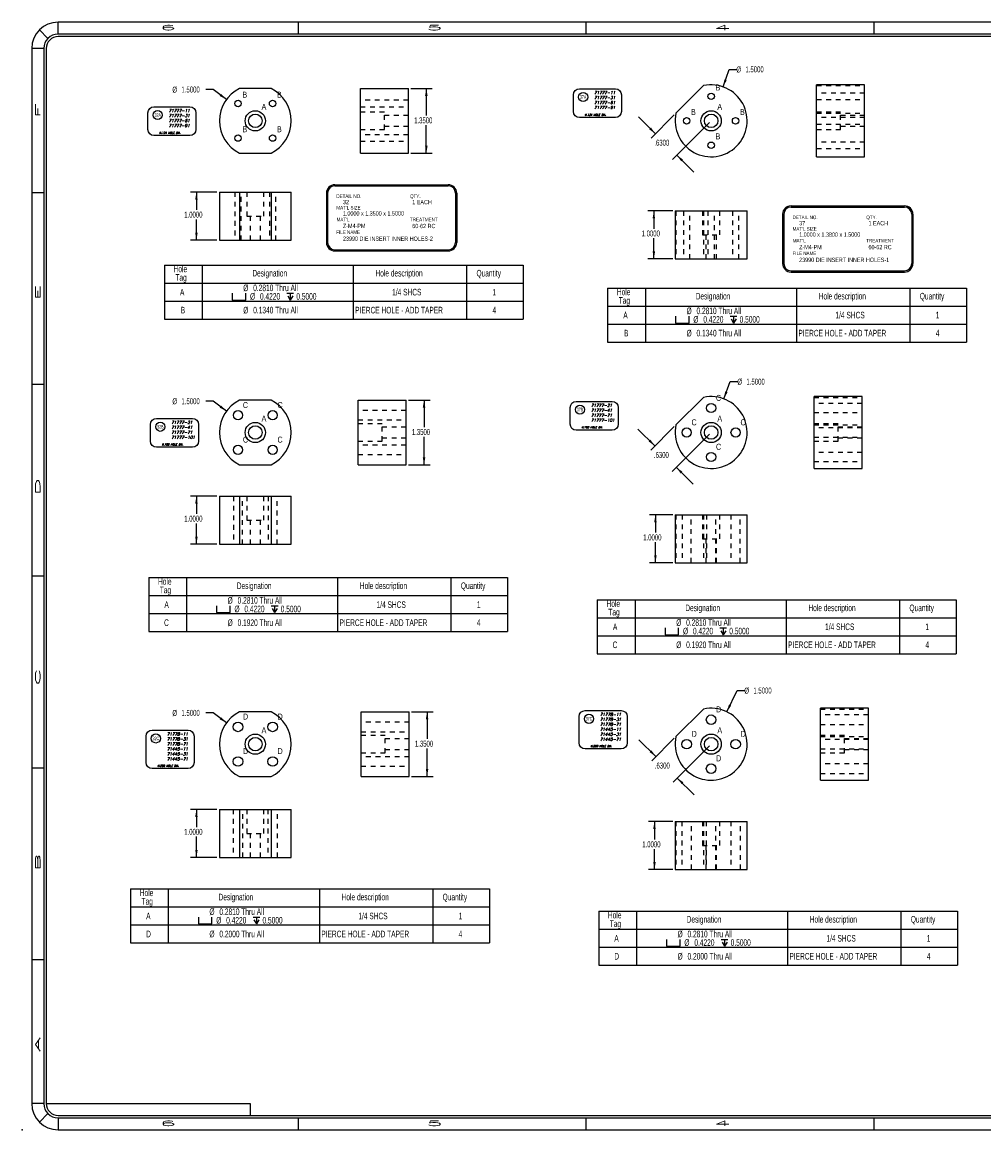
# Model space of a CAD drawing. Header units: inches. Extents: x 220 to 877, y 4 to 174.
# Tile 383 of 656: x 449 to 469, y 38 to 61. Entities that reach past the tile are written whole.
import ezdxf

# ---------------------------------------------------------------- set-up
doc = ezdxf.new("R2010")
doc.units = ezdxf.units.IN
doc.header["$LTSCALE"] = 0.5
doc.header["$MEASUREMENT"] = 0
doc.linetypes.add('HIDDEN', pattern=[0.225, 0.15, -0.075])
for name, color, linetype in [('APP-M-S', 30, 'Continuous'), ('SID-M-D', 42, 'Continuous'), ('SID-M-H', 4, 'HIDDEN'), ('SID-M-M', 233, 'Continuous'), ('SID-M-S', 105, 'Continuous')]:
    doc.layers.add(name, color=color, linetype=linetype)
doc.styles.add('I', font='ITALIC.SHX')
doc.styles.add('R', font='ROMAND.SHX')
doc.styles.add('SLDTEXTSTYLE0', font='TXT', dxfattribs={"width": 0.595745})

# ---------------------------------------------------------------- blocks, each defined once
blk = doc.blocks.new('*U9')
at = {"layer": 'SID-M-D'}
blk.add_point((-34.75, -0.55), dxfattribs=at)
at = {"layer": 'SID-M-S'}
for p, q in [((0, 22.55), (-34, 22.55)), ((-34, 22.3), (-34, 22.55)), ((-29, 22.55), (-29, 22.3)), ((-23, 22.55), (-23, 22.3)), ((-17, 22.55), (-17, 22.3)), ((-34.212, 22.212), (-34.389, 22.389)), ((0, 22.3), (-34, 22.3)), ((0, 22.25), (-34, 22.25)), ((-34.3, 22), (-34.55, 22)), ((-34.55, 22), (-34.55, 0)), ((-34.3, 22), (-34.3, 0)), ((-34.25, 22), (-34.25, 0)), ((-34.55, 19), (-34.3, 19)), ((-34.55, 15), (-34.3, 15)), ((-34.55, 11), (-34.3, 11)), ((-34.55, 7), (-34.3, 7)), ((-34.55, 3), (-34.3, 3)), ((-34.3, 0), (-34.55, 0)), ((-34.212, -0.212), (-34.389, -0.389)), ((-34.25, 0), (-30, 0)), ((-30, 0), (-30, -0.25)), ((-34, -0.25), (0, -0.25)), ((-34, -0.3), (0, -0.3)), ((-34, -0.3), (-34, -0.55)), ((-29, -0.3), (-29, -0.55)), ((-23, -0.3), (-23, -0.55)), ((-17, -0.3), (-17, -0.55)), ((-34, -0.55), (0, -0.55))]:
    blk.add_line(p, q, dxfattribs=at)
for centre, radius, start, end in [((-34, 22), 0.55, 90, 180), ((-34, 22), 0.3, 90, 180), ((-34, 22), 0.25, 90, 180), ((-34, 0), 0.55, 180, 270), ((-34, 0), 0.3, 180, 270), ((-34, 0), 0.25, 180, 270)]:
    blk.add_arc(centre, radius, start, end, dxfattribs=at)
at = {"layer": 'SID-M-D', "style": 'R', "width": 4}
for s, p in [('6', (-31.882, 22.386)), ('5', (-26.327, 22.386)), ('4', (-20.327, 22.386)), ('6', (-31.882, -0.464)), ('5', (-26.327, -0.464)), ('4', (-20.327, -0.464))]:
    blk.add_text(s, height=0.1, dxfattribs=at).set_placement(p)
for s, p in [('F', (-34.374, 20.547)), ('E', (-34.374, 16.743)), ('D', (-34.374, 12.681)), ('C', (-34.374, 8.715)), ('B', (-34.374, 4.846)), ('A', (-34.374, 1.074))]:
    blk.add_text(s, height=0.1, rotation=90, dxfattribs=at).set_placement(p)
blk = doc.blocks.new('SW_SYMBOL_HOLE_SPOT')
at = {"layer": 'SID-M-D', "color": 0}
for p, q in [((0, 34.4), (0, 3)), ((0, 3), (63, 3)), ((63, 3), (63, 34.4))]:
    blk.add_line(p, q, dxfattribs=at)
blk = doc.blocks.new('SW_SYMBOL_HOLE_DEPTH')
at = {"layer": 'SID-M-D', "color": 0}
for p, q in [((0, 34.4), (31.5, 34.4)), ((3.9, 21.9), (15.7, 3)), ((15.7, 34.4), (15.7, 3)), ((27.6, 21.9), (15.7, 3))]:
    blk.add_line(p, q, dxfattribs=at)

msp = doc.modelspace()

# ---------------------------------------------------------------- linework, layer by layer
at = {"layer": 'SID-M-D'}
for p, q in [((463.70979, 59.50157), (463.83806, 59.86664)), ((463.83806, 59.86664), (463.98806, 59.86664)), ((453.07945, 59.44686), (452.92945, 59.44686)), ((453.35843, 59.24029), (453.07945, 59.44686)), ((457.20154, 59.46897), (457.6504, 59.46897)), ((457.5254, 59.46897), (457.5254, 58.90398)), ((462.6926, 58.91635), (462.21193, 58.43568)), ((457.5254, 58.11897), (457.5254, 58.70554)), ((462.30032, 58.52407), (461.94677, 58.87762)), ((463.42583, 58.75862), (462.65741, 57.9902)), ((457.20154, 58.11897), (457.6504, 58.11897)), ((462.7458, 58.07859), (463.09935, 57.72504)), ((453.16118, 57.3055), (452.6087, 57.3055)), ((452.7337, 57.3055), (452.7337, 56.93753)), ((455.61708, 57.46204), (457.98307, 57.46204)), ((455.61708, 57.43704), (457.98307, 57.43704)), ((455.44208, 57.28704), (455.44208, 56.25652)), ((455.46708, 57.28704), (455.46708, 56.25652)), ((458.13307, 57.28704), (458.13307, 56.25652)), ((458.15807, 57.28704), (458.15807, 56.25652)), ((462.66118, 56.91474), (462.14245, 56.91474)), ((462.26745, 56.91474), (462.26745, 56.54473)), ((464.951, 56.84625), (464.951, 55.81573)), ((464.976, 56.84625), (464.976, 55.81573)), ((465.126, 57.02125), (467.49198, 57.02125)), ((465.126, 56.99625), (467.49198, 56.99625)), ((467.64198, 56.84625), (467.64198, 55.81573)), ((467.66698, 56.84625), (467.66698, 55.81573)), ((452.7337, 56.3055), (452.7337, 56.7391)), ((453.16118, 56.3055), (452.6087, 56.3055)), ((462.26745, 55.91474), (462.26745, 56.34629)), ((455.61708, 56.10652), (457.98307, 56.10652)), ((455.61708, 56.08152), (457.98307, 56.08152)), ((462.66118, 55.91474), (462.14245, 55.91474)), ((465.126, 55.66573), (467.49198, 55.66573)), ((465.126, 55.64073), (467.49198, 55.64073)), ((463.72455, 52.99621), (463.85914, 53.35508)), ((463.85914, 53.35508), (464.00914, 53.35508)), ((453.07945, 52.94686), (452.92945, 52.94686)), ((453.35843, 52.74029), (453.07945, 52.94686)), ((457.15423, 52.96897), (457.60308, 52.96897)), ((457.47808, 52.96897), (457.47808, 52.40398)), ((462.2896, 52.01334), (461.93605, 52.3669)), ((462.6926, 52.41635), (462.20121, 51.92496)), ((463.42583, 52.25862), (462.64669, 51.47948)), ((457.47808, 51.61897), (457.47808, 52.20554)), ((457.15423, 51.61897), (457.60308, 51.61897)), ((462.73508, 51.56787), (463.08863, 51.21431)), ((453.16118, 50.96566), (452.6087, 50.96566)), ((452.7337, 50.96566), (452.7337, 50.5977)), ((452.7337, 49.96566), (452.7337, 50.39926)), ((462.66118, 50.57885), (462.17509, 50.57885)), ((462.30009, 50.57885), (462.30009, 50.20654)), ((453.16118, 49.96566), (452.6087, 49.96566)), ((462.30009, 49.57885), (462.30009, 50.0081)), ((462.66118, 49.57885), (462.17509, 49.57885)), ((463.78813, 46.46896), (464.00342, 46.91343)), ((464.00342, 46.91343), (464.15342, 46.91343)), ((453.07945, 46.44686), (452.92945, 46.44686)), ((453.35843, 46.24029), (453.07945, 46.44686)), ((457.21701, 46.46897), (457.66586, 46.46897)), ((457.54086, 46.46897), (457.54086, 45.90398)), ((462.31079, 45.53454), (461.95724, 45.88809)), ((462.6926, 45.91635), (462.2224, 45.44615)), ((463.42583, 45.75862), (462.66788, 45.00067)), ((457.54086, 45.11897), (457.54086, 45.70554)), ((457.21701, 45.11897), (457.66586, 45.11897)), ((462.75627, 45.08906), (463.10982, 44.73551)), ((453.16118, 44.43428), (452.6087, 44.43428)), ((452.7337, 44.43428), (452.7337, 44.06632)), ((462.66118, 44.18272), (462.15548, 44.18272)), ((462.28048, 44.18272), (462.28048, 43.80552)), ((452.7337, 43.43428), (452.7337, 43.86789)), ((453.16118, 43.43428), (452.6087, 43.43428)), ((462.28048, 43.18272), (462.28048, 43.60708)), ((462.66118, 43.18272), (462.15548, 43.18272))]:
    msp.add_line(p, q, dxfattribs=at)
at = {"layer": 'SID-M-D', "color": 0}
for p, q in [((452.06541, 55.78456), (459.54572, 55.78456)), ((452.06541, 55.78456), (452.06541, 54.65956)), ((452.85281, 55.78456), (452.85281, 54.65956)), ((456.00241, 55.78456), (456.00241, 54.65956)), ((458.36462, 55.78456), (458.36462, 54.65956)), ((459.54572, 55.78456), (459.54572, 54.65956)), ((452.06541, 55.40956), (459.54572, 55.40956)), ((461.30477, 55.30513), (468.78509, 55.30513)), ((461.30477, 55.30513), (461.30477, 54.18013)), ((462.09218, 55.30513), (462.09218, 54.18013)), ((465.24178, 55.30513), (465.24178, 54.18013)), ((467.60399, 55.30513), (467.60399, 54.18013)), ((468.78509, 55.30513), (468.78509, 54.18013)), ((452.06541, 55.03456), (459.54572, 55.03456)), ((461.30477, 54.93013), (468.78509, 54.93013)), ((452.06541, 54.65956), (459.54572, 54.65956)), ((461.30477, 54.55513), (468.78509, 54.55513)), ((461.30477, 54.18013), (468.78509, 54.18013)), ((451.74029, 49.267), (459.2206, 49.267)), ((451.74029, 49.267), (451.74029, 48.142)), ((452.52769, 49.267), (452.52769, 48.142)), ((455.67729, 49.267), (455.67729, 48.142)), ((458.0395, 49.267), (458.0395, 48.142)), ((459.2206, 49.267), (459.2206, 48.142)), ((451.74029, 48.892), (459.2206, 48.892)), ((461.08908, 48.80513), (468.5694, 48.80513)), ((461.08908, 48.80513), (461.08908, 47.68013)), ((461.87648, 48.80513), (461.87648, 47.68013)), ((465.02609, 48.80513), (465.02609, 47.68013)), ((467.38829, 48.80513), (467.38829, 47.68013)), ((468.5694, 48.80513), (468.5694, 47.68013)), ((451.74029, 48.517), (459.2206, 48.517)), ((461.08908, 48.43013), (468.5694, 48.43013)), ((451.74029, 48.142), (459.2206, 48.142)), ((461.08908, 48.05513), (468.5694, 48.05513)), ((461.08908, 47.68013), (468.5694, 47.68013)), ((451.36029, 42.77438), (458.84061, 42.77438)), ((451.36029, 42.77438), (451.36029, 41.64938)), ((452.14769, 42.77438), (452.14769, 41.64938)), ((455.2973, 42.77438), (455.2973, 41.64938)), ((457.6595, 42.77438), (457.6595, 41.64938)), ((458.84061, 42.77438), (458.84061, 41.64938)), ((451.36029, 42.39938), (458.84061, 42.39938)), ((461.11774, 42.30955), (468.59805, 42.30955)), ((461.11774, 42.30955), (461.11774, 41.18455)), ((461.90514, 42.30955), (461.90514, 41.18455)), ((465.05474, 42.30955), (465.05474, 41.18455)), ((467.41695, 42.30955), (467.41695, 41.18455)), ((468.59805, 42.30955), (468.59805, 41.18455)), ((451.36029, 42.02438), (458.84061, 42.02438)), ((461.11774, 41.93455), (468.59805, 41.93455)), ((451.36029, 41.64938), (458.84061, 41.64938)), ((461.11774, 41.55955), (468.59805, 41.55955)), ((461.11774, 41.18455), (468.59805, 41.18455))]:
    msp.add_line(p, q, dxfattribs=at)
at = {"layer": 'SID-M-D'}
for centre, radius, start, end in [((455.61708, 57.28704), 0.175, 90, 180), ((455.61708, 57.28704), 0.15, 90, 180), ((457.98307, 57.28704), 0.175, 0, 90), ((457.98307, 57.28704), 0.15, 0, 90), ((465.126, 56.84625), 0.175, 90, 180), ((465.126, 56.84625), 0.15, 90, 180), ((467.49198, 56.84625), 0.175, 0, 90), ((467.49198, 56.84625), 0.15, 0, 90), ((455.61708, 56.25652), 0.175, 180, 270), ((455.61708, 56.25652), 0.15, 180, 270), ((457.98307, 56.25652), 0.15, 270, 0), ((457.98307, 56.25652), 0.175, 270, 0), ((465.126, 55.81573), 0.175, 180, 270), ((465.126, 55.81573), 0.15, 180, 270), ((467.49198, 55.81573), 0.15, 270, 0), ((467.49198, 55.81573), 0.175, 270, 0)]:
    msp.add_arc(centre, radius, start, end, dxfattribs=at)
for points in [[(463.70979, 59.50157), (463.78603, 59.64013), (463.73697, 59.65737)], [(457.5254, 59.46897), (457.4994, 59.31297), (457.5514, 59.31297)], [(453.35843, 59.24029), (453.24853, 59.35401), (453.21759, 59.31222)], [(462.30032, 58.52407), (462.2084, 58.65276), (462.17163, 58.61599)], [(457.5254, 58.11897), (457.5514, 58.27497), (457.4994, 58.27497)], [(462.7458, 58.07859), (462.83772, 57.9499), (462.87449, 57.98666)], [(452.7337, 57.3055), (452.7077, 57.1495), (452.7597, 57.1495)], [(462.26745, 56.91474), (462.24145, 56.75874), (462.29345, 56.75874)], [(452.7337, 56.3055), (452.7597, 56.4615), (452.7077, 56.4615)], [(462.26745, 55.91474), (462.29345, 56.07074), (462.24145, 56.07074)], [(463.72455, 52.99621), (463.80367, 53.13315), (463.75499, 53.15141)], [(457.47808, 52.96897), (457.45208, 52.81297), (457.50408, 52.81297)], [(453.35843, 52.74029), (453.24853, 52.85401), (453.21759, 52.81222)], [(462.2896, 52.01334), (462.19767, 52.14204), (462.16091, 52.10527)], [(457.47808, 51.61897), (457.50408, 51.77497), (457.45208, 51.77497)], [(462.73508, 51.56787), (462.827, 51.43917), (462.86377, 51.47594)], [(452.7337, 50.96566), (452.7077, 50.80966), (452.7597, 50.80966)], [(462.30009, 50.57885), (462.27409, 50.42285), (462.32609, 50.42285)], [(452.7337, 49.96566), (452.7597, 50.12166), (452.7077, 50.12166)], [(462.30009, 49.57885), (462.32609, 49.73485), (462.27409, 49.73485)], [(457.54086, 46.46897), (457.51486, 46.31297), (457.56686, 46.31297)], [(463.78813, 46.46896), (463.87954, 46.59802), (463.83274, 46.62069)], [(453.35843, 46.24029), (453.24853, 46.35401), (453.21759, 46.31222)], [(462.31079, 45.53454), (462.21887, 45.66323), (462.1821, 45.62646)], [(457.54086, 45.11897), (457.56686, 45.27497), (457.51486, 45.27497)], [(462.75627, 45.08906), (462.84819, 44.96037), (462.88496, 44.99713)], [(452.7337, 44.43428), (452.7077, 44.27828), (452.7597, 44.27828)], [(462.28048, 44.18272), (462.25448, 44.02672), (462.30648, 44.02672)], [(452.7337, 43.43428), (452.7597, 43.59028), (452.7077, 43.59028)], [(462.28048, 43.18272), (462.30648, 43.33872), (462.25448, 43.33872)]]:
    msp.add_solid(points, dxfattribs=at)
at = {"layer": 'SID-M-H'}
for p, q in [((465.66046, 59.5272), (466.66046, 59.5272)), ((466.66046, 59.37097), (465.66046, 59.37097)), ((457.15154, 59.2216), (456.15154, 59.2216)), ((465.66046, 59.23697), (466.66046, 59.23697)), ((456.15154, 59.0876), (457.15154, 59.0876)), ((456.65154, 58.97347), (456.15154, 58.97347)), ((456.65154, 58.61447), (456.65154, 58.97347)), ((466.16046, 58.97347), (465.66046, 58.97347)), ((465.66046, 58.9517), (466.66046, 58.9517)), ((466.16046, 58.61447), (466.16046, 58.97347)), ((457.15154, 58.90447), (456.65154, 58.90447)), ((456.65154, 58.68347), (457.15154, 58.68347)), ((466.66046, 58.86097), (465.66046, 58.86097)), ((465.66046, 58.72697), (466.66046, 58.72697)), ((466.66046, 58.90447), (466.16046, 58.90447)), ((466.16046, 58.68347), (466.66046, 58.68347)), ((456.15154, 58.61447), (456.65154, 58.61447)), ((457.15154, 58.50035), (456.15154, 58.50035)), ((465.66046, 58.61447), (466.16046, 58.61447)), ((456.15154, 58.36635), (457.15154, 58.36635)), ((466.66046, 58.35097), (465.66046, 58.35097)), ((465.66046, 58.21697), (466.66046, 58.21697)), ((453.53356, 57.3055), (453.53356, 56.3055)), ((453.66756, 56.3055), (453.66756, 57.3055)), ((453.78168, 57.3055), (453.78168, 56.8055)), ((454.14068, 56.8055), (454.14068, 57.3055)), ((454.25481, 57.3055), (454.25481, 56.3055)), ((454.38881, 56.3055), (454.38881, 57.3055)), ((462.72796, 56.91474), (462.72796, 55.91474)), ((462.88418, 56.91474), (462.88418, 55.91474)), ((463.01818, 55.91474), (463.01818, 56.91474)), ((463.28168, 56.91474), (463.28168, 56.41474)), ((463.30346, 56.91474), (463.30346, 55.91474)), ((463.39418, 56.91474), (463.39418, 55.91474)), ((463.52818, 55.91474), (463.52818, 56.91474)), ((463.64068, 56.41474), (463.64068, 56.91474)), ((463.90418, 56.91474), (463.90418, 55.91474)), ((464.03818, 55.91474), (464.03818, 56.91474)), ((453.78168, 56.8055), (454.14068, 56.8055)), ((453.85068, 56.8055), (453.85068, 56.3055)), ((454.07168, 56.3055), (454.07168, 56.8055)), ((463.28168, 56.41474), (463.64068, 56.41474)), ((463.35068, 56.41474), (463.35068, 55.91474)), ((463.57168, 55.91474), (463.57168, 56.41474)), ((465.60665, 53.0272), (466.60665, 53.0272)), ((466.60665, 52.89997), (465.60665, 52.89997)), ((457.10423, 52.7506), (456.10423, 52.7506)), ((465.60665, 52.70797), (466.60665, 52.70797)), ((456.10423, 52.5586), (457.10423, 52.5586)), ((456.60423, 52.47347), (456.10423, 52.47347)), ((456.60423, 52.11447), (456.60423, 52.47347)), ((466.10665, 52.47347), (465.60665, 52.47347)), ((465.60665, 52.4517), (466.60665, 52.4517)), ((466.10665, 52.11447), (466.10665, 52.47347)), ((457.10423, 52.40447), (456.60423, 52.40447)), ((466.60665, 52.38997), (465.60665, 52.38997)), ((466.60665, 52.40447), (466.10665, 52.40447)), ((456.10423, 52.11447), (456.60423, 52.11447)), ((457.10423, 52.02935), (456.10423, 52.02935)), ((456.60423, 52.18347), (457.10423, 52.18347)), ((465.60665, 52.19797), (466.60665, 52.19797)), ((465.60665, 52.11447), (466.10665, 52.11447)), ((466.10665, 52.18347), (466.60665, 52.18347)), ((456.10423, 51.83735), (457.10423, 51.83735)), ((466.60665, 51.87997), (465.60665, 51.87997)), ((465.60665, 51.68797), (466.60665, 51.68797)), ((453.50456, 50.96566), (453.50456, 49.96566)), ((453.69656, 49.96566), (453.69656, 50.96566)), ((453.78168, 50.96566), (453.78168, 50.46566)), ((454.14068, 50.46566), (454.14068, 50.96566)), ((454.22581, 50.96566), (454.22581, 49.96566)), ((454.41781, 49.96566), (454.41781, 50.96566)), ((453.78168, 50.46566), (454.14068, 50.46566)), ((453.85068, 50.46566), (453.85068, 49.96566)), ((454.07168, 49.96566), (454.07168, 50.46566)), ((462.72796, 50.57885), (462.72796, 49.57885)), ((462.85518, 50.57885), (462.85518, 49.57885)), ((463.04718, 49.57885), (463.04718, 50.57885)), ((463.28168, 50.57885), (463.28168, 50.07885)), ((463.30346, 50.57885), (463.30346, 49.57885)), ((463.36518, 50.57885), (463.36518, 49.57885)), ((463.55718, 49.57885), (463.55718, 50.57885)), ((463.64068, 50.07885), (463.64068, 50.57885)), ((463.87518, 50.57885), (463.87518, 49.57885)), ((464.06718, 49.57885), (464.06718, 50.57885)), ((463.28168, 50.07885), (463.64068, 50.07885)), ((463.35068, 50.07885), (463.35068, 49.57885)), ((463.57168, 49.57885), (463.57168, 50.07885)), ((465.73957, 46.5272), (466.73957, 46.5272)), ((457.16701, 46.2546), (456.16701, 46.2546)), ((466.73957, 46.40397), (465.73957, 46.40397)), ((465.73957, 46.20397), (466.73957, 46.20397)), ((456.16701, 46.0546), (457.16701, 46.0546)), ((456.66701, 45.97347), (456.16701, 45.97347)), ((456.66701, 45.61447), (456.66701, 45.97347)), ((466.23957, 45.97347), (465.73957, 45.97347)), ((466.23957, 45.61447), (466.23957, 45.97347)), ((457.16701, 45.90447), (456.66701, 45.90447)), ((465.73957, 45.9517), (466.73957, 45.9517)), ((466.73957, 45.89397), (465.73957, 45.89397)), ((466.73957, 45.90447), (466.23957, 45.90447)), ((456.16701, 45.61447), (456.66701, 45.61447)), ((457.16701, 45.53335), (456.16701, 45.53335)), ((456.66701, 45.68347), (457.16701, 45.68347)), ((465.73957, 45.69397), (466.73957, 45.69397)), ((465.73957, 45.61447), (466.23957, 45.61447)), ((466.23957, 45.68347), (466.73957, 45.68347)), ((456.16701, 45.33335), (457.16701, 45.33335)), ((466.73957, 45.38397), (465.73957, 45.38397)), ((465.73957, 45.18397), (466.73957, 45.18397)), ((453.50056, 44.43428), (453.50056, 43.43428)), ((453.70056, 43.43428), (453.70056, 44.43428)), ((453.78168, 44.43428), (453.78168, 43.93428)), ((454.14068, 43.93428), (454.14068, 44.43428)), ((454.22181, 44.43428), (454.22181, 43.43428)), ((454.42181, 43.43428), (454.42181, 44.43428)), ((462.72796, 44.18272), (462.72796, 43.18272)), ((462.85118, 44.18272), (462.85118, 43.18272)), ((463.05118, 43.18272), (463.05118, 44.18272)), ((463.28168, 44.18272), (463.28168, 43.68272)), ((463.30346, 44.18272), (463.30346, 43.18272)), ((463.36118, 44.18272), (463.36118, 43.18272)), ((463.56118, 43.18272), (463.56118, 44.18272)), ((463.64068, 43.68272), (463.64068, 44.18272)), ((463.87118, 44.18272), (463.87118, 43.18272)), ((464.07118, 43.18272), (464.07118, 44.18272)), ((453.78168, 43.93428), (454.14068, 43.93428)), ((453.85068, 43.93428), (453.85068, 43.43428)), ((454.07168, 43.43428), (454.07168, 43.93428)), ((463.28168, 43.68272), (463.64068, 43.68272)), ((463.35068, 43.68272), (463.35068, 43.18272)), ((463.57168, 43.18272), (463.57168, 43.68272))]:
    msp.add_line(p, q, dxfattribs=at)
at = {"layer": 'SID-M-M'}
for points in [[(460.5901, 58.98738), (460.5901, 59.33738, -0.41421356), (460.7151, 59.46238), (461.4651, 59.46238, -0.41421356), (461.5901, 59.33738), (461.5901, 58.98738, -0.41421356), (461.4651, 58.86238), (460.7151, 58.86238, -0.41421356)], [(451.72305, 58.61111), (451.72305, 58.96111, -0.41421356), (451.84805, 59.08611), (452.59805, 59.08611, -0.41421356), (452.72305, 58.96111), (452.72305, 58.61111, -0.41421356), (452.59805, 58.48611), (451.84805, 58.48611, -0.41421356)], [(460.52477, 52.46811), (460.52477, 52.81811, -0.41421356), (460.64977, 52.94311), (461.39977, 52.94311, -0.41421356), (461.52477, 52.81811), (461.52477, 52.46811, -0.41421356), (461.39977, 52.34311), (460.64977, 52.34311, -0.41421356)], [(451.77707, 52.11111), (451.77707, 52.46111, -0.41421356), (451.90207, 52.58611), (452.65207, 52.58611, -0.41421356), (452.77707, 52.46111), (452.77707, 52.11111, -0.41421356), (452.65207, 51.98611), (451.90207, 51.98611, -0.41421356)], [(460.71142, 45.82047), (460.71142, 46.37047, -0.41421356), (460.83642, 46.49547), (461.58642, 46.49547, -0.41421356), (461.71142, 46.37047), (461.71142, 45.82047, -0.41421356), (461.58642, 45.69547), (460.83642, 45.69547, -0.41421356)], [(451.68495, 45.41111), (451.68495, 45.96111, -0.41421356), (451.80995, 46.08611), (452.55995, 46.08611, -0.41421356), (452.68495, 45.96111), (452.68495, 45.41111, -0.41421356), (452.55995, 45.28611), (451.80995, 45.28611, -0.41421356)]]:
    msp.add_lwpolyline(points, format="xyb", close=True, dxfattribs=at)
for centre in [(460.79338, 59.29013), (451.92632, 58.91386), (460.72805, 52.77087), (451.98035, 52.41386), (460.9147, 46.32322), (451.88822, 45.91386)]:
    msp.add_circle(centre, 0.09531, dxfattribs=at)
at = {"layer": 'SID-M-S'}
for p, q in [((454.2881, 59.46897), (453.63427, 59.46897)), ((456.15154, 58.11897), (456.15154, 59.46897)), ((456.15154, 59.46897), (457.15154, 59.46897)), ((457.15154, 58.11897), (457.15154, 59.46897)), ((463.30346, 59.5272), (462.72796, 58.9517)), ((466.66046, 59.54397), (465.66046, 59.54397)), ((465.66046, 58.04397), (465.66046, 59.54397)), ((466.66046, 58.04397), (466.66046, 59.54397)), ((453.63427, 58.11897), (454.2881, 58.11897)), ((456.15154, 58.11897), (457.15154, 58.11897)), ((465.66046, 58.04397), (466.66046, 58.04397)), ((453.21118, 57.3055), (453.21118, 56.3055)), ((453.21118, 57.3055), (454.71118, 57.3055)), ((453.63427, 57.3055), (453.63427, 56.3055)), ((454.2881, 57.3055), (454.2881, 56.3055)), ((454.71118, 56.3055), (454.71118, 57.3055)), ((462.71118, 56.91474), (462.71118, 55.91474)), ((462.71118, 56.91474), (464.21118, 56.91474)), ((464.21118, 55.91474), (464.21118, 56.91474)), ((453.21118, 56.3055), (454.71118, 56.3055)), ((462.71118, 55.91474), (464.21118, 55.91474)), ((454.2881, 52.96897), (453.63427, 52.96897)), ((456.10423, 51.61897), (456.10423, 52.96897)), ((456.10423, 52.96897), (457.10423, 52.96897)), ((457.10423, 51.61897), (457.10423, 52.96897)), ((463.30346, 53.0272), (462.72796, 52.4517)), ((466.60665, 53.04397), (465.60665, 53.04397)), ((465.60665, 51.54397), (465.60665, 53.04397)), ((466.60665, 51.54397), (466.60665, 53.04397)), ((453.63427, 51.61897), (454.2881, 51.61897)), ((456.10423, 51.61897), (457.10423, 51.61897)), ((465.60665, 51.54397), (466.60665, 51.54397)), ((453.21118, 50.96566), (453.21118, 49.96566)), ((453.21118, 50.96566), (454.71118, 50.96566)), ((453.63427, 50.96566), (453.63427, 49.96566)), ((454.2881, 50.96566), (454.2881, 49.96566)), ((454.71118, 49.96566), (454.71118, 50.96566)), ((462.71118, 50.57885), (462.71118, 49.57885)), ((462.71118, 50.57885), (464.21118, 50.57885)), ((464.21118, 49.57885), (464.21118, 50.57885)), ((453.21118, 49.96566), (454.71118, 49.96566)), ((462.71118, 49.57885), (464.21118, 49.57885)), ((454.2881, 46.46897), (453.63427, 46.46897)), ((456.16701, 45.11897), (456.16701, 46.46897)), ((456.16701, 46.46897), (457.16701, 46.46897)), ((457.16701, 45.11897), (457.16701, 46.46897)), ((463.30346, 46.5272), (462.72796, 45.9517)), ((466.73957, 46.54397), (465.73957, 46.54397)), ((465.73957, 45.04397), (465.73957, 46.54397)), ((466.73957, 45.04397), (466.73957, 46.54397)), ((453.63427, 45.11897), (454.2881, 45.11897)), ((456.16701, 45.11897), (457.16701, 45.11897)), ((465.73957, 45.04397), (466.73957, 45.04397)), ((453.21118, 44.43428), (453.21118, 43.43428)), ((453.21118, 44.43428), (454.71118, 44.43428)), ((453.63427, 44.43428), (453.63427, 43.43428)), ((454.2881, 44.43428), (454.2881, 43.43428)), ((454.71118, 43.43428), (454.71118, 44.43428)), ((462.71118, 44.18272), (462.71118, 43.18272)), ((462.71118, 44.18272), (464.21118, 44.18272)), ((464.21118, 43.18272), (464.21118, 44.18272)), ((453.21118, 43.43428), (454.71118, 43.43428)), ((462.71118, 43.18272), (464.21118, 43.18272))]:
    msp.add_line(p, q, dxfattribs=at)
for centre, radius in [((463.46118, 59.30397), 0.067), ((453.60056, 59.1546), 0.067), ((454.32181, 59.1546), 0.067), ((453.96118, 58.79397), 0.211), ((453.96118, 58.79397), 0.1405), ((463.46118, 58.79397), 0.211), ((463.46118, 58.79397), 0.1405), ((462.95118, 58.79397), 0.067), ((463.97118, 58.79397), 0.067), ((453.60056, 58.43335), 0.067), ((454.32181, 58.43335), 0.067), ((463.46118, 58.28397), 0.067), ((463.46118, 52.80397), 0.096), ((453.60056, 52.6546), 0.096), ((454.32181, 52.6546), 0.096), ((453.96118, 52.29397), 0.211), ((463.46118, 52.29397), 0.211), ((453.96118, 52.29397), 0.1405), ((462.95118, 52.29397), 0.096), ((463.46118, 52.29397), 0.1405), ((463.97118, 52.29397), 0.096), ((453.60056, 51.93335), 0.096), ((454.32181, 51.93335), 0.096), ((463.46118, 51.78397), 0.096), ((453.60056, 46.1546), 0.1), ((454.32181, 46.1546), 0.1), ((463.46118, 46.30397), 0.1), ((453.96118, 45.79397), 0.211), ((463.46118, 45.79397), 0.211), ((453.96118, 45.79397), 0.1405), ((462.95118, 45.79397), 0.1), ((463.46118, 45.79397), 0.1405), ((463.97118, 45.79397), 0.1), ((453.60056, 45.43335), 0.1), ((454.32181, 45.43335), 0.1), ((463.46118, 45.28397), 0.1)]:
    msp.add_circle(centre, radius, dxfattribs=at)
for centre, start, end in [((453.96118, 58.79397), 115.841933, 244.158067), ((453.96118, 58.79397), 295.841933, 64.158067), ((463.46118, 58.79397), 167.85988, 102.14012), ((453.96118, 52.29397), 115.841933, 244.158067), ((453.96118, 52.29397), 295.841933, 64.158067), ((463.46118, 52.29397), 167.85988, 102.14012), ((453.96118, 45.79397), 115.841933, 244.158067), ((453.96118, 45.79397), 295.841933, 64.158067), ((463.46118, 45.79397), 167.85988, 102.14012)]:
    msp.add_arc(centre, 0.75, start, end, dxfattribs=at)

# ---------------------------------------------------------------- block references
at = {"layer": 'SID-M-D'}
msp.add_blockref('*U9', (483.85171, 38.30167), dxfattribs=at)
at = {"layer": 'SID-M-D', "color": 0, "xscale": 0.004470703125, "yscale": 0.004470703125, "zscale": 0.004470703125}
for name, p in [('SW_SYMBOL_HOLE_SPOT', (453.47934, 55.04307)), ('SW_SYMBOL_HOLE_DEPTH', (454.61902, 55.04307)), ('SW_SYMBOL_HOLE_SPOT', (462.71871, 54.56364)), ('SW_SYMBOL_HOLE_DEPTH', (463.85839, 54.56364)), ('SW_SYMBOL_HOLE_SPOT', (453.15422, 48.52551)), ('SW_SYMBOL_HOLE_DEPTH', (454.2939, 48.52551)), ('SW_SYMBOL_HOLE_SPOT', (462.50302, 48.06364)), ('SW_SYMBOL_HOLE_DEPTH', (463.64269, 48.06364)), ('SW_SYMBOL_HOLE_SPOT', (452.77423, 42.0329)), ('SW_SYMBOL_HOLE_DEPTH', (453.9139, 42.0329)), ('SW_SYMBOL_HOLE_SPOT', (462.53168, 41.56806)), ('SW_SYMBOL_HOLE_DEPTH', (463.67135, 41.56806))]:
    msp.add_blockref(name, p, dxfattribs=at)

# ---------------------------------------------------------------- texts
at = {"layer": 'APP-M-S', "char_height": 0.04, "width": 0.77334, "attachment_point": 1, "style": 'I'}
for s, insert in [('{Ø.134 HOLE DIA.}', (460.82685, 58.94139)), ('{Ø.134 HOLE DIA.}', (451.95979, 58.56512)), ('{Ø.192 HOLE DIA.}', (460.76151, 52.42212)), ('{Ø.192 HOLE DIA.}', (452.01382, 52.06512)), ('{Ø.200 HOLE DIA.}', (460.94816, 45.77447)), ('{Ø.200 HOLE DIA.}', (451.92169, 45.36512))]:
    msp.add_mtext(s, dxfattribs=dict(at, insert=insert))
at = {"layer": 'SID-M-D', "style": 'SLDTEXTSTYLE0', "width": 0.75}
for s, height, p in [('B', 0.125, (453.69188, 59.27726)), ('B', 0.125, (454.41313, 59.27726)), ('B', 0.125, (463.5525, 59.42664)), ('A', 0.125, (454.09098, 59.02235)), ('A', 0.125, (463.59098, 59.02235)), ('B', 0.125, (463.0425, 58.91664)), ('B', 0.125, (464.0625, 58.91664)), ('B', 0.125, (453.69188, 58.55601)), ('B', 0.125, (454.41313, 58.55601)), ('B', 0.125, (463.5525, 58.40664)), ('DETAIL NO.', 0.075, (455.64996, 57.18424)), ('32', 0.09, (455.7869, 57.05496)), ('QTY.', 0.075, (457.1862, 57.18424)), ('1 EACH', 0.09, (457.23193, 57.05496)), ("MAT'L SIZE", 0.075, (455.64996, 56.94414)), ('1.0000 x 1.3500 x 1.5000', 0.09, (455.7869, 56.81816)), ("MAT'L", 0.075, (455.65459, 56.69797)), ('Z-M4-PM', 0.09, (455.7869, 56.55692)), ('TREATMENT', 0.075, (457.1862, 56.69797)), ('60-62 RC', 0.09, (457.23193, 56.55585)), ('DETAIL NO.', 0.075, (465.15888, 56.74346)), ('37', 0.09, (465.29582, 56.61418)), ('QTY.', 0.075, (466.69512, 56.74346)), ('1 EACH', 0.09, (466.74085, 56.61418)), ('FILE NAME', 0.075, (455.64866, 56.43384)), ('23990 DIE INSERT INNER HOLES-2', 0.09, (455.7869, 56.29082)), ("MAT'L SIZE", 0.075, (465.15888, 56.50335)), ('1.0000 x 1.3800 x 1.5000', 0.09, (465.29582, 56.37737)), ("MAT'L", 0.075, (465.16351, 56.25718)), ('Z-M4-PM', 0.09, (465.29582, 56.11614)), ('TREATMENT', 0.075, (466.69512, 56.25718)), ('60-62 RC', 0.09, (466.74085, 56.11506)), ('FILE NAME', 0.075, (465.15758, 55.99305)), ('23990 DIE INSERT INNER HOLES-1', 0.09, (465.29582, 55.85003)), ('C', 0.125, (453.7018, 52.80451)), ('C', 0.125, (454.42305, 52.80451)), ('C', 0.125, (463.56242, 52.95389)), ('A', 0.125, (454.09098, 52.52235)), ('C', 0.125, (463.05242, 52.44389)), ('A', 0.125, (463.59098, 52.52235)), ('C', 0.125, (464.07242, 52.44389)), ('C', 0.125, (453.7018, 52.08326)), ('C', 0.125, (454.42305, 52.08326)), ('C', 0.125, (463.56242, 51.93389)), ('D', 0.125, (453.70317, 46.30827)), ('D', 0.125, (454.42441, 46.30827)), ('D', 0.125, (463.56379, 46.45765)), ('A', 0.125, (454.09098, 46.02235)), ('D', 0.125, (463.05379, 45.94765)), ('A', 0.125, (463.59098, 46.02235)), ('D', 0.125, (464.07379, 45.94765)), ('D', 0.125, (453.70317, 45.58702)), ('D', 0.125, (454.42441, 45.58702)), ('D', 0.125, (463.56379, 45.43765))]:
    msp.add_text(s, height=height, dxfattribs=at).set_placement(p)
at = {"layer": 'SID-M-D', "style": 'SLDTEXTSTYLE0'}
for s, insert, char_height, attachment_point in [('%%c', (463.98806, 59.9276), 0.125, 1), ('1.5000', (464.17657, 59.92951), 0.125, 1), ('%%c', (452.23295, 59.50782), 0.125, 1), ('1.5000', (452.42146, 59.50973), 0.125, 1), ('{37A}', (460.79335, 59.32905), 0.075, 2), ('{32A}', (451.92629, 58.95278), 0.075, 2), ('1.3500', (457.2714, 58.86667), 0.125, 1), ('.6300', (462.27767, 58.40082), 0.125, 1), ('1.0000', (452.47971, 56.90023), 0.125, 1), ('1.0000', (462.01346, 56.50742), 0.125, 1), ('%%c', (464.00914, 53.41604), 0.125, 1), ('1.5000', (464.19765, 53.41795), 0.125, 1), ('%%c', (452.23295, 53.00782), 0.125, 1), ('1.5000', (452.42146, 53.00973), 0.125, 1), ('{37B }', (460.72801, 52.80978), 0.075, 2), ('{32B }', (451.98032, 52.45278), 0.075, 2), ('1.3500', (457.22409, 52.36667), 0.125, 1), ('.6300', (462.26827, 51.88878), 0.125, 1), ('1.0000', (452.47971, 50.5604), 0.125, 1), ('1.0000', (462.0461, 50.16924), 0.125, 1), ('%%c', (464.15342, 46.97439), 0.125, 1), ('1.5000', (464.34194, 46.9763), 0.125, 1), ('%%c', (452.23295, 46.50782), 0.125, 1), ('1.5000', (452.42146, 46.50973), 0.125, 1), ('{37C }', (460.91466, 46.36213), 0.075, 2), ('{32C }', (451.88819, 45.95278), 0.075, 2), ('1.3500', (457.28687, 45.86667), 0.125, 1), ('.6300', (462.28798, 45.41144), 0.125, 1), ('1.0000', (452.47971, 44.02902), 0.125, 1), ('1.0000', (462.02648, 43.76821), 0.125, 1)]:
    msp.add_mtext(s, dxfattribs=dict(at, insert=insert, char_height=char_height, attachment_point=attachment_point))
at = {"layer": 'SID-M-D', "char_height": 0.062, "width": 0.502552, "attachment_point": 1, "style": 'I'}
for s, insert in [('{71777-11\\P71777-31\\P71777-61\\P71777-91}', (461.02178, 59.41283)), ('{71777-11\\P71777-31\\P71777-61\\P71777-91}', (452.15472, 59.03657)), ('{71777-21\\P71777-41\\P71777-71\\P71777-101}', (460.95644, 52.89269)), ('{71777-21\\P71777-41\\P71777-71\\P71777-101}', (452.20875, 52.53569)), ('{71778-11\\P71778-31\\P71778-71\\P71445-11\\P71445-31\\P71445-71}', (461.1431, 46.44505)), ('{71778-11\\P71778-31\\P71778-71\\P71445-11\\P71445-31\\P71445-71}', (452.11662, 46.03569))]:
    msp.add_mtext(s, dxfattribs=dict(at, insert=insert))
at = {"layer": 'SID-M-D', "color": 0, "attachment_point": 1, "style": 'SLDTEXTSTYLE0'}
for s, insert, char_height in [('Hole', (452.25806, 55.77468), 0.137795), ('Designation', (453.8993, 55.68559), 0.1377953), ('Hole description', (456.46487, 55.68559), 0.1377953), ('Quantity', (458.57068, 55.68559), 0.137795), ('Tag', (452.29538, 55.59651), 0.137795), ('A', (452.39117, 55.29018), 0.1378), ('%%c', (453.70946, 55.37977), 0.137795), ('0.2810 Thru All', (453.91727, 55.37977), 0.1377953), ('1/4 SHCS', (456.81338, 55.29068), 0.137795), ('1', (458.90426, 55.29018), 0.1378), ('Hole', (461.49743, 55.29525), 0.137795), ('Designation', (463.13867, 55.20617), 0.1377953), ('Hole description', (465.70424, 55.20617), 0.1377953), ('Quantity', (467.81005, 55.20617), 0.137795), ('%%c', (453.85122, 55.20159), 0.137795), ('0.4220', (454.05903, 55.20159), 0.137795), ('0.5000', (454.81589, 55.20159), 0.137795), ('Tag', (461.53475, 55.11708), 0.137795), ('B', (452.40638, 54.91518), 0.1378), ('%%c', (453.70946, 54.91518), 0.137795), ('0.1340 Thru All', (453.91727, 54.91518), 0.1377953), ('PIERCE HOLE - ADD TAPER', (456.04173, 54.91518), 0.1377953), ('4', (458.90426, 54.91518), 0.1378), ('A', (461.63053, 54.81075), 0.1378), ('%%c', (462.94883, 54.90034), 0.137795), ('0.2810 Thru All', (463.15664, 54.90034), 0.1377953), ('1/4 SHCS', (466.05275, 54.81125), 0.137795), ('1', (468.14363, 54.81075), 0.1378), ('%%c', (463.09059, 54.72216), 0.137795), ('0.4220', (463.2984, 54.72216), 0.137795), ('0.5000', (464.05526, 54.72216), 0.137795), ('B', (461.64575, 54.43575), 0.1378), ('%%c', (462.94883, 54.43575), 0.137795), ('0.1340 Thru All', (463.15664, 54.43575), 0.1377953), ('PIERCE HOLE - ADD TAPER', (465.2811, 54.43575), 0.1377953), ('4', (468.14363, 54.43575), 0.1378), ('Hole', (451.93294, 49.25712), 0.137795), ('Tag', (451.97026, 49.07895), 0.137795), ('Designation', (453.57418, 49.16804), 0.1377953), ('Hole description', (456.13976, 49.16804), 0.1377953), ('Quantity', (458.24556, 49.16804), 0.137795), ('A', (452.06605, 48.77262), 0.1378), ('%%c', (453.38434, 48.86221), 0.137795), ('0.2810 Thru All', (453.59216, 48.86221), 0.1377953), ('1/4 SHCS', (456.48826, 48.77312), 0.137795), ('1', (458.57914, 48.77262), 0.1378), ('Hole', (461.28173, 48.79525), 0.137795), ('%%c', (453.5261, 48.68403), 0.137795), ('0.4220', (453.73391, 48.68403), 0.137795), ('0.5000', (454.49077, 48.68403), 0.137795), ('Tag', (461.31905, 48.61708), 0.137795), ('Designation', (462.92297, 48.70617), 0.1377953), ('Hole description', (465.48855, 48.70617), 0.1377953), ('Quantity', (467.59436, 48.70617), 0.137795), ('C', (452.05935, 48.39762), 0.1378), ('%%c', (453.38434, 48.39762), 0.137795), ('0.1920 Thru All', (453.59216, 48.39762), 0.1377953), ('PIERCE HOLE - ADD TAPER', (455.71661, 48.39762), 0.1377953), ('4', (458.57914, 48.39762), 0.1378), ('A', (461.41484, 48.31075), 0.1378), ('%%c', (462.73314, 48.40034), 0.137795), ('0.2810 Thru All', (462.94095, 48.40034), 0.1377953), ('1/4 SHCS', (465.83706, 48.31125), 0.137795), ('1', (467.92794, 48.31075), 0.1378), ('%%c', (462.87489, 48.22216), 0.137795), ('0.4220', (463.08271, 48.22216), 0.137795), ('0.5000', (463.83957, 48.22216), 0.137795), ('C', (461.40814, 47.93575), 0.1378), ('%%c', (462.73314, 47.93575), 0.137795), ('0.1920 Thru All', (462.94095, 47.93575), 0.1377953), ('PIERCE HOLE - ADD TAPER', (465.0654, 47.93575), 0.1377953), ('4', (467.92794, 47.93575), 0.1378), ('Hole', (451.55295, 42.76451), 0.137795), ('Tag', (451.59026, 42.58633), 0.137795), ('Designation', (453.19419, 42.67542), 0.1377953), ('Hole description', (455.75976, 42.67542), 0.1377953), ('Quantity', (457.86557, 42.67542), 0.137795), ('A', (451.68605, 42.28), 0.1378), ('%%c', (453.00435, 42.36959), 0.137795), ('0.2810 Thru All', (453.21216, 42.36959), 0.1377953), ('1/4 SHCS', (456.10827, 42.2805), 0.137795), ('1', (458.19915, 42.28), 0.1378), ('Hole', (461.31039, 42.29967), 0.137795), ('%%c', (453.14611, 42.19142), 0.137795), ('0.4220', (453.35392, 42.19142), 0.137795), ('0.5000', (454.11078, 42.19142), 0.137795), ('Tag', (461.34771, 42.1215), 0.137795), ('Designation', (462.95163, 42.21059), 0.1377953), ('Hole description', (465.51721, 42.21059), 0.1377953), ('Quantity', (467.62301, 42.21059), 0.137795), ('D', (451.68567, 41.905), 0.1378), ('%%c', (453.00435, 41.905), 0.137795), ('0.2000 Thru All', (453.21216, 41.905), 0.1377953), ('PIERCE HOLE - ADD TAPER', (455.33661, 41.905), 0.1377953), ('4', (458.19915, 41.905), 0.1378), ('A', (461.4435, 41.81517), 0.1378), ('%%c', (462.76179, 41.90476), 0.137795), ('0.2810 Thru All', (462.96961, 41.90476), 0.1377953), ('1/4 SHCS', (465.86571, 41.81567), 0.137795), ('1', (467.95659, 41.81517), 0.1378), ('%%c', (462.90355, 41.72658), 0.137795), ('0.4220', (463.11136, 41.72658), 0.137795), ('0.5000', (463.86822, 41.72658), 0.137795), ('D', (461.44311, 41.44017), 0.1378), ('%%c', (462.76179, 41.44017), 0.137795), ('0.2000 Thru All', (462.96961, 41.44017), 0.1377953), ('PIERCE HOLE - ADD TAPER', (465.09406, 41.44017), 0.1377953), ('4', (467.95659, 41.44017), 0.1378)]:
    msp.add_mtext(s, dxfattribs=dict(at, insert=insert, char_height=char_height))

doc.saveas('drawing.dxf')
